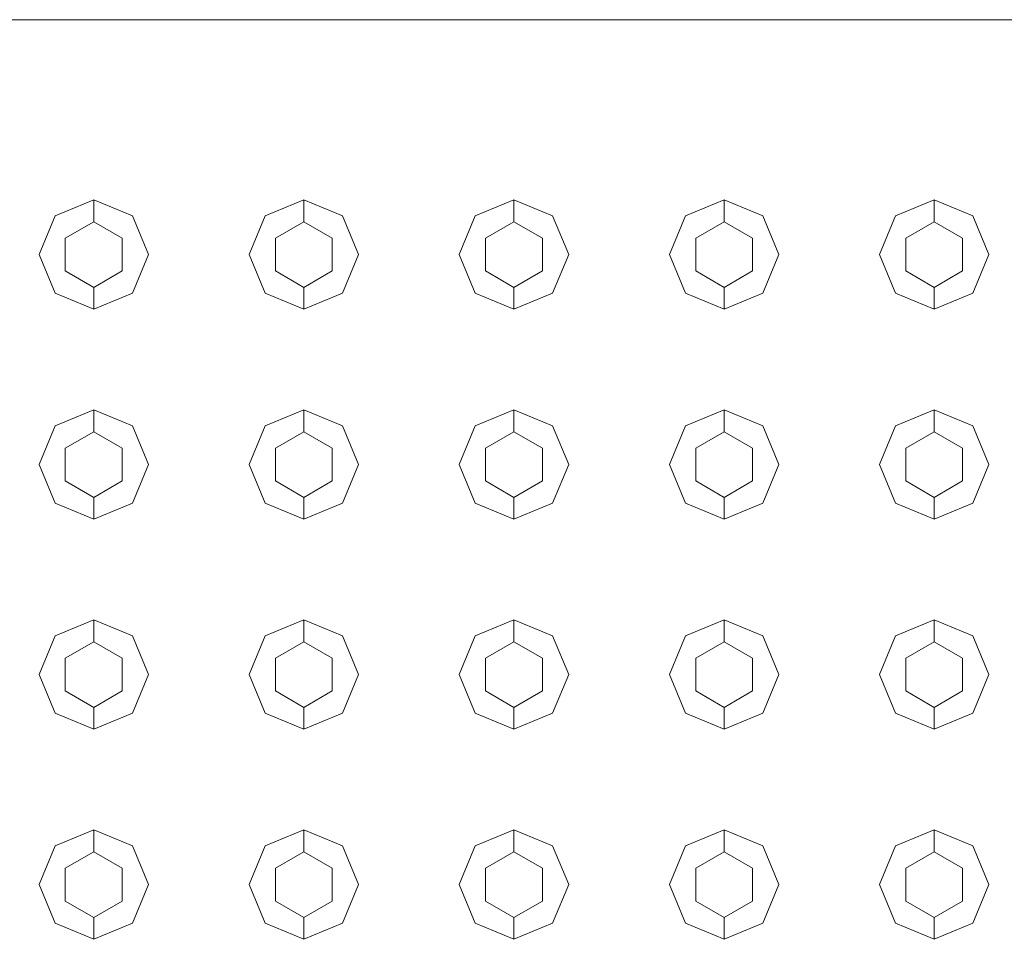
# Model space of a CAD drawing. Header units: millimetres. Extents: x 2 to 902, y -447 to 199.
# Tile 526 of 656: x 25.345 to 25.795, y 152.26 to 152.68. Entities that reach past the tile are written whole.
import ezdxf

# ---------------------------------------------------------------- set-up
doc = ezdxf.new("R2010")
doc.units = ezdxf.units.MM
doc.header["$MEASUREMENT"] = 0
for name, color, linetype, lineweight in [('IFC-Elemento construtivo genérico-Contorno', 253, 'Continuous', 5), ('IFC-Escada-Contorno', 32, 'Continuous', 5), ('IFC-Lance de escada-Contorno', 32, 'Continuous', 5)]:
    doc.layers.add(name, color=color, linetype=linetype, lineweight=lineweight)

msp = doc.modelspace()

# ---------------------------------------------------------------- linework, layer by layer
at = {"layer": 'IFC-Elemento construtivo genérico-Contorno', "color": 7, "lineweight": 5}
for p, q in [((25.36101, 152.59044), (25.37869, 152.59776)), ((25.36101, 152.59044), (25.37869, 152.59776)), ((25.37869, 152.58776), (25.37869, 152.59776)), ((25.37869, 152.59776), (25.39636, 152.59044)), ((25.37869, 152.58776), (25.37869, 152.59776)), ((25.37869, 152.59776), (25.39636, 152.59044)), ((25.45701, 152.59044), (25.47468, 152.59776)), ((25.45701, 152.59044), (25.47468, 152.59776)), ((25.47468, 152.58776), (25.47468, 152.59776)), ((25.47468, 152.59776), (25.49237, 152.59044)), ((25.47468, 152.58776), (25.47468, 152.59776)), ((25.47468, 152.59776), (25.49237, 152.59044)), ((25.55301, 152.59044), (25.57069, 152.59776)), ((25.55301, 152.59044), (25.57069, 152.59776)), ((25.57069, 152.58776), (25.57069, 152.59776)), ((25.57069, 152.59776), (25.58836, 152.59044)), ((25.57069, 152.58776), (25.57069, 152.59776)), ((25.57069, 152.59776), (25.58836, 152.59044)), ((25.64901, 152.59044), (25.66669, 152.59776)), ((25.64901, 152.59044), (25.66669, 152.59776)), ((25.66669, 152.58776), (25.66669, 152.59776)), ((25.66669, 152.59776), (25.68436, 152.59044)), ((25.66669, 152.58776), (25.66669, 152.59776)), ((25.66669, 152.59776), (25.68436, 152.59044)), ((25.74501, 152.59044), (25.76269, 152.59776)), ((25.74501, 152.59044), (25.76269, 152.59776)), ((25.76269, 152.58776), (25.76269, 152.59776)), ((25.76269, 152.59776), (25.78036, 152.59044)), ((25.76269, 152.58776), (25.76269, 152.59776)), ((25.76269, 152.59776), (25.78036, 152.59044)), ((25.35369, 152.57276), (25.36101, 152.59044)), ((25.35369, 152.57276), (25.36101, 152.59044)), ((25.3657, 152.58026), (25.37869, 152.58776)), ((25.3657, 152.58026), (25.37869, 152.58776)), ((25.37869, 152.58776), (25.39168, 152.58026)), ((25.37869, 152.58776), (25.39168, 152.58026)), ((25.39636, 152.59044), (25.40369, 152.57276)), ((25.39636, 152.59044), (25.40369, 152.57276)), ((25.44968, 152.57276), (25.45701, 152.59044)), ((25.44968, 152.57276), (25.45701, 152.59044)), ((25.4617, 152.58026), (25.47468, 152.58776)), ((25.4617, 152.58026), (25.47468, 152.58776)), ((25.47468, 152.58776), (25.48768, 152.58026)), ((25.47468, 152.58776), (25.48768, 152.58026)), ((25.49237, 152.59044), (25.49968, 152.57276)), ((25.49237, 152.59044), (25.49968, 152.57276)), ((25.54569, 152.57276), (25.55301, 152.59044)), ((25.54569, 152.57276), (25.55301, 152.59044)), ((25.5577, 152.58026), (25.57069, 152.58776)), ((25.5577, 152.58026), (25.57069, 152.58776)), ((25.57069, 152.58776), (25.58368, 152.58026)), ((25.57069, 152.58776), (25.58368, 152.58026)), ((25.58836, 152.59044), (25.59569, 152.57276)), ((25.58836, 152.59044), (25.59569, 152.57276)), ((25.64169, 152.57276), (25.64901, 152.59044)), ((25.64169, 152.57276), (25.64901, 152.59044)), ((25.6537, 152.58026), (25.66669, 152.58776)), ((25.6537, 152.58026), (25.66669, 152.58776)), ((25.66669, 152.58776), (25.67968, 152.58026)), ((25.66669, 152.58776), (25.67968, 152.58026)), ((25.68436, 152.59044), (25.69169, 152.57276)), ((25.68436, 152.59044), (25.69169, 152.57276)), ((25.73769, 152.57276), (25.74501, 152.59044)), ((25.73769, 152.57276), (25.74501, 152.59044)), ((25.74969, 152.58026), (25.76269, 152.58776)), ((25.74969, 152.58026), (25.76269, 152.58776)), ((25.76269, 152.58776), (25.77568, 152.58026)), ((25.76269, 152.58776), (25.77568, 152.58026)), ((25.78036, 152.59044), (25.78769, 152.57276)), ((25.78036, 152.59044), (25.78769, 152.57276)), ((25.3657, 152.56526), (25.3657, 152.58026)), ((25.3657, 152.56526), (25.3657, 152.58026)), ((25.39168, 152.56526), (25.39168, 152.58026)), ((25.39168, 152.56526), (25.39168, 152.58026)), ((25.4617, 152.56526), (25.4617, 152.58026)), ((25.4617, 152.56526), (25.4617, 152.58026)), ((25.48768, 152.56526), (25.48768, 152.58026)), ((25.48768, 152.56526), (25.48768, 152.58026)), ((25.5577, 152.56526), (25.5577, 152.58026)), ((25.5577, 152.56526), (25.5577, 152.58026)), ((25.58368, 152.56526), (25.58368, 152.58026)), ((25.58368, 152.56526), (25.58368, 152.58026)), ((25.6537, 152.56526), (25.6537, 152.58026)), ((25.6537, 152.56526), (25.6537, 152.58026)), ((25.67968, 152.56526), (25.67968, 152.58026)), ((25.67968, 152.56526), (25.67968, 152.58026)), ((25.74969, 152.56526), (25.74969, 152.58026)), ((25.74969, 152.56526), (25.74969, 152.58026)), ((25.77568, 152.56526), (25.77568, 152.58026)), ((25.77568, 152.56526), (25.77568, 152.58026)), ((25.35369, 152.57276), (25.36101, 152.55508)), ((25.35369, 152.57276), (25.36101, 152.55508)), ((25.39636, 152.55508), (25.40369, 152.57276)), ((25.39636, 152.55508), (25.40369, 152.57276)), ((25.44968, 152.57276), (25.45701, 152.55508)), ((25.44968, 152.57276), (25.45701, 152.55508)), ((25.49237, 152.55508), (25.49968, 152.57276)), ((25.49237, 152.55508), (25.49968, 152.57276)), ((25.54569, 152.57276), (25.55301, 152.55508)), ((25.54569, 152.57276), (25.55301, 152.55508)), ((25.58836, 152.55508), (25.59569, 152.57276)), ((25.58836, 152.55508), (25.59569, 152.57276)), ((25.64169, 152.57276), (25.64901, 152.55508)), ((25.64169, 152.57276), (25.64901, 152.55508)), ((25.68436, 152.55508), (25.69169, 152.57276)), ((25.68436, 152.55508), (25.69169, 152.57276)), ((25.73769, 152.57276), (25.74501, 152.55508)), ((25.73769, 152.57276), (25.74501, 152.55508)), ((25.78036, 152.55508), (25.78769, 152.57276)), ((25.78036, 152.55508), (25.78769, 152.57276)), ((25.3657, 152.56526), (25.37869, 152.55776)), ((25.3657, 152.56526), (25.37869, 152.55776)), ((25.37869, 152.55776), (25.39168, 152.56526)), ((25.37869, 152.55776), (25.39168, 152.56526)), ((25.4617, 152.56526), (25.47468, 152.55776)), ((25.4617, 152.56526), (25.47468, 152.55776)), ((25.47468, 152.55776), (25.48768, 152.56526)), ((25.47468, 152.55776), (25.48768, 152.56526)), ((25.5577, 152.56526), (25.57069, 152.55776)), ((25.5577, 152.56526), (25.57069, 152.55776)), ((25.57069, 152.55776), (25.58368, 152.56526)), ((25.57069, 152.55776), (25.58368, 152.56526)), ((25.6537, 152.56526), (25.66669, 152.55776)), ((25.6537, 152.56526), (25.66669, 152.55776)), ((25.66669, 152.55776), (25.67968, 152.56526)), ((25.66669, 152.55776), (25.67968, 152.56526)), ((25.74969, 152.56526), (25.76269, 152.55776)), ((25.74969, 152.56526), (25.76269, 152.55776)), ((25.76269, 152.55776), (25.77568, 152.56526)), ((25.76269, 152.55776), (25.77568, 152.56526)), ((25.36101, 152.55508), (25.37869, 152.54776)), ((25.36101, 152.55508), (25.37869, 152.54776)), ((25.37869, 152.54776), (25.37869, 152.55776)), ((25.37869, 152.54776), (25.37869, 152.55776)), ((25.37869, 152.54776), (25.39636, 152.55508)), ((25.37869, 152.54776), (25.39636, 152.55508)), ((25.45701, 152.55508), (25.47468, 152.54776)), ((25.45701, 152.55508), (25.47468, 152.54776)), ((25.47468, 152.54776), (25.47468, 152.55776)), ((25.47468, 152.54776), (25.47468, 152.55776)), ((25.47468, 152.54776), (25.49237, 152.55508)), ((25.47468, 152.54776), (25.49237, 152.55508)), ((25.55301, 152.55508), (25.57069, 152.54776)), ((25.55301, 152.55508), (25.57069, 152.54776)), ((25.57069, 152.54776), (25.57069, 152.55776)), ((25.57069, 152.54776), (25.57069, 152.55776)), ((25.57069, 152.54776), (25.58836, 152.55508)), ((25.57069, 152.54776), (25.58836, 152.55508)), ((25.64901, 152.55508), (25.66669, 152.54776)), ((25.64901, 152.55508), (25.66669, 152.54776)), ((25.66669, 152.54776), (25.66669, 152.55776)), ((25.66669, 152.54776), (25.66669, 152.55776)), ((25.66669, 152.54776), (25.68436, 152.55508)), ((25.66669, 152.54776), (25.68436, 152.55508)), ((25.74501, 152.55508), (25.76269, 152.54776)), ((25.74501, 152.55508), (25.76269, 152.54776)), ((25.76269, 152.54776), (25.76269, 152.55776)), ((25.76269, 152.54776), (25.76269, 152.55776)), ((25.76269, 152.54776), (25.78036, 152.55508)), ((25.76269, 152.54776), (25.78036, 152.55508)), ((25.36101, 152.49444), (25.37869, 152.50176)), ((25.36101, 152.49444), (25.37869, 152.50176)), ((25.37869, 152.49176), (25.37869, 152.50176)), ((25.37869, 152.50176), (25.39636, 152.49444)), ((25.37869, 152.49176), (25.37869, 152.50176)), ((25.37869, 152.50176), (25.39636, 152.49444)), ((25.45701, 152.49444), (25.47468, 152.50176)), ((25.45701, 152.49444), (25.47468, 152.50176)), ((25.47468, 152.49176), (25.47468, 152.50176)), ((25.47468, 152.50176), (25.49237, 152.49444)), ((25.47468, 152.49176), (25.47468, 152.50176)), ((25.47468, 152.50176), (25.49237, 152.49444)), ((25.55301, 152.49444), (25.57069, 152.50176)), ((25.55301, 152.49444), (25.57069, 152.50176)), ((25.57069, 152.49176), (25.57069, 152.50176)), ((25.57069, 152.50176), (25.58836, 152.49444)), ((25.57069, 152.49176), (25.57069, 152.50176)), ((25.57069, 152.50176), (25.58836, 152.49444)), ((25.64901, 152.49444), (25.66669, 152.50176)), ((25.64901, 152.49444), (25.66669, 152.50176)), ((25.66669, 152.49176), (25.66669, 152.50176)), ((25.66669, 152.50176), (25.68436, 152.49444)), ((25.66669, 152.49176), (25.66669, 152.50176)), ((25.66669, 152.50176), (25.68436, 152.49444)), ((25.74501, 152.49444), (25.76269, 152.50176)), ((25.74501, 152.49444), (25.76269, 152.50176)), ((25.76269, 152.49176), (25.76269, 152.50176)), ((25.76269, 152.50176), (25.78036, 152.49444)), ((25.76269, 152.49176), (25.76269, 152.50176)), ((25.76269, 152.50176), (25.78036, 152.49444)), ((25.35369, 152.47676), (25.36101, 152.49444)), ((25.35369, 152.47676), (25.36101, 152.49444)), ((25.3657, 152.48426), (25.37869, 152.49176)), ((25.3657, 152.48426), (25.37869, 152.49176)), ((25.37869, 152.49176), (25.39168, 152.48426)), ((25.37869, 152.49176), (25.39168, 152.48426)), ((25.39636, 152.49444), (25.40369, 152.47676)), ((25.39636, 152.49444), (25.40369, 152.47676)), ((25.44968, 152.47676), (25.45701, 152.49444)), ((25.44968, 152.47676), (25.45701, 152.49444)), ((25.4617, 152.48426), (25.47468, 152.49176)), ((25.4617, 152.48426), (25.47468, 152.49176)), ((25.47468, 152.49176), (25.48768, 152.48426)), ((25.47468, 152.49176), (25.48768, 152.48426)), ((25.49237, 152.49444), (25.49968, 152.47676)), ((25.49237, 152.49444), (25.49968, 152.47676)), ((25.54569, 152.47676), (25.55301, 152.49444)), ((25.54569, 152.47676), (25.55301, 152.49444)), ((25.5577, 152.48426), (25.57069, 152.49176)), ((25.5577, 152.48426), (25.57069, 152.49176)), ((25.57069, 152.49176), (25.58368, 152.48426)), ((25.57069, 152.49176), (25.58368, 152.48426)), ((25.58836, 152.49444), (25.59569, 152.47676)), ((25.58836, 152.49444), (25.59569, 152.47676)), ((25.64169, 152.47676), (25.64901, 152.49444)), ((25.64169, 152.47676), (25.64901, 152.49444)), ((25.6537, 152.48426), (25.66669, 152.49176)), ((25.6537, 152.48426), (25.66669, 152.49176)), ((25.66669, 152.49176), (25.67968, 152.48426)), ((25.66669, 152.49176), (25.67968, 152.48426)), ((25.68436, 152.49444), (25.69169, 152.47676)), ((25.68436, 152.49444), (25.69169, 152.47676)), ((25.73769, 152.47676), (25.74501, 152.49444)), ((25.73769, 152.47676), (25.74501, 152.49444)), ((25.74969, 152.48426), (25.76269, 152.49176)), ((25.74969, 152.48426), (25.76269, 152.49176)), ((25.76269, 152.49176), (25.77568, 152.48426)), ((25.76269, 152.49176), (25.77568, 152.48426)), ((25.78036, 152.49444), (25.78769, 152.47676)), ((25.78036, 152.49444), (25.78769, 152.47676)), ((25.3657, 152.46926), (25.3657, 152.48426)), ((25.3657, 152.46926), (25.3657, 152.48426)), ((25.39168, 152.46926), (25.39168, 152.48426)), ((25.39168, 152.46926), (25.39168, 152.48426)), ((25.4617, 152.46926), (25.4617, 152.48426)), ((25.4617, 152.46926), (25.4617, 152.48426)), ((25.48768, 152.46926), (25.48768, 152.48426)), ((25.48768, 152.46926), (25.48768, 152.48426)), ((25.5577, 152.46926), (25.5577, 152.48426)), ((25.5577, 152.46926), (25.5577, 152.48426)), ((25.58368, 152.46926), (25.58368, 152.48426)), ((25.58368, 152.46926), (25.58368, 152.48426)), ((25.6537, 152.46926), (25.6537, 152.48426)), ((25.6537, 152.46926), (25.6537, 152.48426)), ((25.67968, 152.46926), (25.67968, 152.48426)), ((25.67968, 152.46926), (25.67968, 152.48426)), ((25.74969, 152.46926), (25.74969, 152.48426)), ((25.74969, 152.46926), (25.74969, 152.48426)), ((25.77568, 152.46926), (25.77568, 152.48426)), ((25.77568, 152.46926), (25.77568, 152.48426)), ((25.35369, 152.47676), (25.36101, 152.45909)), ((25.35369, 152.47676), (25.36101, 152.45909)), ((25.39636, 152.45909), (25.40369, 152.47676)), ((25.39636, 152.45909), (25.40369, 152.47676)), ((25.44968, 152.47676), (25.45701, 152.45909)), ((25.44968, 152.47676), (25.45701, 152.45909)), ((25.49237, 152.45909), (25.49968, 152.47676)), ((25.49237, 152.45909), (25.49968, 152.47676)), ((25.54569, 152.47676), (25.55301, 152.45909)), ((25.54569, 152.47676), (25.55301, 152.45909)), ((25.58836, 152.45909), (25.59569, 152.47676)), ((25.58836, 152.45909), (25.59569, 152.47676)), ((25.64169, 152.47676), (25.64901, 152.45909)), ((25.64169, 152.47676), (25.64901, 152.45909)), ((25.68436, 152.45909), (25.69169, 152.47676)), ((25.68436, 152.45909), (25.69169, 152.47676)), ((25.73769, 152.47676), (25.74501, 152.45909)), ((25.73769, 152.47676), (25.74501, 152.45909)), ((25.78036, 152.45909), (25.78769, 152.47676)), ((25.78036, 152.45909), (25.78769, 152.47676)), ((25.3657, 152.46926), (25.37869, 152.46176)), ((25.3657, 152.46926), (25.37869, 152.46176)), ((25.37869, 152.46176), (25.39168, 152.46926)), ((25.37869, 152.46176), (25.39168, 152.46926)), ((25.4617, 152.46926), (25.47468, 152.46176)), ((25.4617, 152.46926), (25.47468, 152.46176)), ((25.47468, 152.46176), (25.48768, 152.46926)), ((25.47468, 152.46176), (25.48768, 152.46926)), ((25.5577, 152.46926), (25.57069, 152.46176)), ((25.5577, 152.46926), (25.57069, 152.46176)), ((25.57069, 152.46176), (25.58368, 152.46926)), ((25.57069, 152.46176), (25.58368, 152.46926)), ((25.6537, 152.46926), (25.66669, 152.46176)), ((25.6537, 152.46926), (25.66669, 152.46176)), ((25.66669, 152.46176), (25.67968, 152.46926)), ((25.66669, 152.46176), (25.67968, 152.46926)), ((25.74969, 152.46926), (25.76269, 152.46176)), ((25.74969, 152.46926), (25.76269, 152.46176)), ((25.76269, 152.46176), (25.77568, 152.46926)), ((25.76269, 152.46176), (25.77568, 152.46926)), ((25.37869, 152.45176), (25.37869, 152.46176)), ((25.37869, 152.45176), (25.37869, 152.46176)), ((25.47468, 152.45176), (25.47468, 152.46176)), ((25.47468, 152.45176), (25.47468, 152.46176)), ((25.57069, 152.45176), (25.57069, 152.46176)), ((25.57069, 152.45176), (25.57069, 152.46176)), ((25.66669, 152.45176), (25.66669, 152.46176)), ((25.66669, 152.45176), (25.66669, 152.46176)), ((25.76269, 152.45176), (25.76269, 152.46176)), ((25.76269, 152.45176), (25.76269, 152.46176)), ((25.36101, 152.45909), (25.37869, 152.45176)), ((25.36101, 152.45909), (25.37869, 152.45176)), ((25.37869, 152.45176), (25.39636, 152.45909)), ((25.37869, 152.45176), (25.39636, 152.45909)), ((25.45701, 152.45909), (25.47468, 152.45176)), ((25.45701, 152.45909), (25.47468, 152.45176)), ((25.47468, 152.45176), (25.49237, 152.45909)), ((25.47468, 152.45176), (25.49237, 152.45909)), ((25.55301, 152.45909), (25.57069, 152.45176)), ((25.55301, 152.45909), (25.57069, 152.45176)), ((25.57069, 152.45176), (25.58836, 152.45909)), ((25.57069, 152.45176), (25.58836, 152.45909)), ((25.64901, 152.45909), (25.66669, 152.45176)), ((25.64901, 152.45909), (25.66669, 152.45176)), ((25.66669, 152.45176), (25.68436, 152.45909)), ((25.66669, 152.45176), (25.68436, 152.45909)), ((25.74501, 152.45909), (25.76269, 152.45176)), ((25.74501, 152.45909), (25.76269, 152.45176)), ((25.76269, 152.45176), (25.78036, 152.45909)), ((25.76269, 152.45176), (25.78036, 152.45909)), ((25.36101, 152.39844), (25.37869, 152.40577)), ((25.36101, 152.39844), (25.37869, 152.40577)), ((25.37869, 152.39577), (25.37869, 152.40577)), ((25.37869, 152.40577), (25.39636, 152.39844)), ((25.37869, 152.39577), (25.37869, 152.40577)), ((25.37869, 152.40577), (25.39636, 152.39844)), ((25.45701, 152.39844), (25.47468, 152.40577)), ((25.45701, 152.39844), (25.47468, 152.40577)), ((25.47468, 152.39577), (25.47468, 152.40577)), ((25.47468, 152.40577), (25.49237, 152.39844)), ((25.47468, 152.39577), (25.47468, 152.40577)), ((25.47468, 152.40577), (25.49237, 152.39844)), ((25.55301, 152.39844), (25.57069, 152.40577)), ((25.55301, 152.39844), (25.57069, 152.40577)), ((25.57069, 152.39577), (25.57069, 152.40577)), ((25.57069, 152.40577), (25.58836, 152.39844)), ((25.57069, 152.39577), (25.57069, 152.40577)), ((25.57069, 152.40577), (25.58836, 152.39844)), ((25.64901, 152.39844), (25.66669, 152.40577)), ((25.64901, 152.39844), (25.66669, 152.40577)), ((25.66669, 152.39577), (25.66669, 152.40577)), ((25.66669, 152.40577), (25.68436, 152.39844)), ((25.66669, 152.39577), (25.66669, 152.40577)), ((25.66669, 152.40577), (25.68436, 152.39844)), ((25.74501, 152.39844), (25.76269, 152.40577)), ((25.74501, 152.39844), (25.76269, 152.40577)), ((25.76269, 152.39577), (25.76269, 152.40577)), ((25.76269, 152.40577), (25.78036, 152.39844)), ((25.76269, 152.39577), (25.76269, 152.40577)), ((25.76269, 152.40577), (25.78036, 152.39844)), ((25.35369, 152.38077), (25.36101, 152.39844)), ((25.35369, 152.38077), (25.36101, 152.39844)), ((25.39636, 152.39844), (25.40369, 152.38077)), ((25.39636, 152.39844), (25.40369, 152.38077)), ((25.44968, 152.38077), (25.45701, 152.39844)), ((25.44968, 152.38077), (25.45701, 152.39844)), ((25.49237, 152.39844), (25.49968, 152.38077)), ((25.49237, 152.39844), (25.49968, 152.38077)), ((25.54569, 152.38077), (25.55301, 152.39844)), ((25.54569, 152.38077), (25.55301, 152.39844)), ((25.58836, 152.39844), (25.59569, 152.38077)), ((25.58836, 152.39844), (25.59569, 152.38077)), ((25.64169, 152.38077), (25.64901, 152.39844)), ((25.64169, 152.38077), (25.64901, 152.39844)), ((25.68436, 152.39844), (25.69169, 152.38077)), ((25.68436, 152.39844), (25.69169, 152.38077)), ((25.73769, 152.38077), (25.74501, 152.39844)), ((25.73769, 152.38077), (25.74501, 152.39844)), ((25.78036, 152.39844), (25.78769, 152.38077)), ((25.78036, 152.39844), (25.78769, 152.38077)), ((25.3657, 152.38827), (25.37869, 152.39577)), ((25.3657, 152.38827), (25.37869, 152.39577)), ((25.37869, 152.39577), (25.39168, 152.38827)), ((25.37869, 152.39577), (25.39168, 152.38827)), ((25.4617, 152.38827), (25.47468, 152.39577)), ((25.4617, 152.38827), (25.47468, 152.39577)), ((25.47468, 152.39577), (25.48768, 152.38827)), ((25.47468, 152.39577), (25.48768, 152.38827)), ((25.5577, 152.38827), (25.57069, 152.39577)), ((25.5577, 152.38827), (25.57069, 152.39577)), ((25.57069, 152.39577), (25.58368, 152.38827)), ((25.57069, 152.39577), (25.58368, 152.38827)), ((25.6537, 152.38827), (25.66669, 152.39577)), ((25.6537, 152.38827), (25.66669, 152.39577)), ((25.66669, 152.39577), (25.67968, 152.38827)), ((25.66669, 152.39577), (25.67968, 152.38827)), ((25.74969, 152.38827), (25.76269, 152.39577)), ((25.74969, 152.38827), (25.76269, 152.39577)), ((25.76269, 152.39577), (25.77568, 152.38827)), ((25.76269, 152.39577), (25.77568, 152.38827)), ((25.3657, 152.37327), (25.3657, 152.38827)), ((25.3657, 152.37327), (25.3657, 152.38827)), ((25.39168, 152.37327), (25.39168, 152.38827)), ((25.39168, 152.37327), (25.39168, 152.38827)), ((25.4617, 152.37327), (25.4617, 152.38827)), ((25.4617, 152.37327), (25.4617, 152.38827)), ((25.48768, 152.37327), (25.48768, 152.38827)), ((25.48768, 152.37327), (25.48768, 152.38827)), ((25.5577, 152.37327), (25.5577, 152.38827)), ((25.5577, 152.37327), (25.5577, 152.38827)), ((25.58368, 152.37327), (25.58368, 152.38827)), ((25.58368, 152.37327), (25.58368, 152.38827)), ((25.6537, 152.37327), (25.6537, 152.38827)), ((25.6537, 152.37327), (25.6537, 152.38827)), ((25.67968, 152.37327), (25.67968, 152.38827)), ((25.67968, 152.37327), (25.67968, 152.38827)), ((25.74969, 152.37327), (25.74969, 152.38827)), ((25.74969, 152.37327), (25.74969, 152.38827)), ((25.77568, 152.37327), (25.77568, 152.38827)), ((25.77568, 152.37327), (25.77568, 152.38827)), ((25.35369, 152.38077), (25.36101, 152.36308)), ((25.35369, 152.38077), (25.36101, 152.36308)), ((25.39636, 152.36308), (25.40369, 152.38077)), ((25.39636, 152.36308), (25.40369, 152.38077)), ((25.44968, 152.38077), (25.45701, 152.36308)), ((25.44968, 152.38077), (25.45701, 152.36308)), ((25.49237, 152.36308), (25.49968, 152.38077)), ((25.49237, 152.36308), (25.49968, 152.38077)), ((25.54569, 152.38077), (25.55301, 152.36308)), ((25.54569, 152.38077), (25.55301, 152.36308)), ((25.58836, 152.36308), (25.59569, 152.38077)), ((25.58836, 152.36308), (25.59569, 152.38077)), ((25.64169, 152.38077), (25.64901, 152.36308)), ((25.64169, 152.38077), (25.64901, 152.36308)), ((25.68436, 152.36308), (25.69169, 152.38077)), ((25.68436, 152.36308), (25.69169, 152.38077)), ((25.73769, 152.38077), (25.74501, 152.36308)), ((25.73769, 152.38077), (25.74501, 152.36308)), ((25.78036, 152.36308), (25.78769, 152.38077)), ((25.78036, 152.36308), (25.78769, 152.38077)), ((25.3657, 152.37327), (25.37869, 152.36577)), ((25.3657, 152.37327), (25.37869, 152.36577)), ((25.37869, 152.36577), (25.39168, 152.37327)), ((25.37869, 152.36577), (25.39168, 152.37327)), ((25.4617, 152.37327), (25.47468, 152.36577)), ((25.4617, 152.37327), (25.47468, 152.36577)), ((25.47468, 152.36577), (25.48768, 152.37327)), ((25.47468, 152.36577), (25.48768, 152.37327)), ((25.5577, 152.37327), (25.57069, 152.36577)), ((25.5577, 152.37327), (25.57069, 152.36577)), ((25.57069, 152.36577), (25.58368, 152.37327)), ((25.57069, 152.36577), (25.58368, 152.37327)), ((25.6537, 152.37327), (25.66669, 152.36577)), ((25.6537, 152.37327), (25.66669, 152.36577)), ((25.66669, 152.36577), (25.67968, 152.37327)), ((25.66669, 152.36577), (25.67968, 152.37327)), ((25.74969, 152.37327), (25.76269, 152.36577)), ((25.74969, 152.37327), (25.76269, 152.36577)), ((25.76269, 152.36577), (25.77568, 152.37327)), ((25.76269, 152.36577), (25.77568, 152.37327)), ((25.37869, 152.35577), (25.37869, 152.36577)), ((25.37869, 152.35577), (25.37869, 152.36577)), ((25.47468, 152.35577), (25.47468, 152.36577)), ((25.47468, 152.35577), (25.47468, 152.36577)), ((25.57069, 152.35577), (25.57069, 152.36577)), ((25.57069, 152.35577), (25.57069, 152.36577)), ((25.66669, 152.35577), (25.66669, 152.36577)), ((25.66669, 152.35577), (25.66669, 152.36577)), ((25.76269, 152.35577), (25.76269, 152.36577)), ((25.76269, 152.35577), (25.76269, 152.36577)), ((25.36101, 152.36308), (25.37869, 152.35577)), ((25.36101, 152.36308), (25.37869, 152.35577)), ((25.37869, 152.35577), (25.39636, 152.36308)), ((25.37869, 152.35577), (25.39636, 152.36308)), ((25.45701, 152.36308), (25.47468, 152.35577)), ((25.45701, 152.36308), (25.47468, 152.35577)), ((25.47468, 152.35577), (25.49237, 152.36308)), ((25.47468, 152.35577), (25.49237, 152.36308)), ((25.55301, 152.36308), (25.57069, 152.35577)), ((25.55301, 152.36308), (25.57069, 152.35577)), ((25.57069, 152.35577), (25.58836, 152.36308)), ((25.57069, 152.35577), (25.58836, 152.36308)), ((25.64901, 152.36308), (25.66669, 152.35577)), ((25.64901, 152.36308), (25.66669, 152.35577)), ((25.66669, 152.35577), (25.68436, 152.36308)), ((25.66669, 152.35577), (25.68436, 152.36308)), ((25.74501, 152.36308), (25.76269, 152.35577)), ((25.74501, 152.36308), (25.76269, 152.35577)), ((25.76269, 152.35577), (25.78036, 152.36308)), ((25.76269, 152.35577), (25.78036, 152.36308)), ((25.36101, 152.30244), (25.37869, 152.30976)), ((25.36101, 152.30244), (25.37869, 152.30976)), ((25.37869, 152.29976), (25.37869, 152.30976)), ((25.37869, 152.30976), (25.39636, 152.30244)), ((25.37869, 152.29976), (25.37869, 152.30976)), ((25.37869, 152.30976), (25.39636, 152.30244)), ((25.45701, 152.30244), (25.47468, 152.30976)), ((25.45701, 152.30244), (25.47468, 152.30976)), ((25.47468, 152.29976), (25.47468, 152.30976)), ((25.47468, 152.30976), (25.49237, 152.30244)), ((25.47468, 152.29976), (25.47468, 152.30976)), ((25.47468, 152.30976), (25.49237, 152.30244)), ((25.55301, 152.30244), (25.57069, 152.30976)), ((25.55301, 152.30244), (25.57069, 152.30976)), ((25.57069, 152.29976), (25.57069, 152.30976)), ((25.57069, 152.30976), (25.58836, 152.30244)), ((25.57069, 152.29976), (25.57069, 152.30976)), ((25.57069, 152.30976), (25.58836, 152.30244)), ((25.64901, 152.30244), (25.66669, 152.30976)), ((25.64901, 152.30244), (25.66669, 152.30976)), ((25.66669, 152.29976), (25.66669, 152.30976)), ((25.66669, 152.30976), (25.68436, 152.30244)), ((25.66669, 152.29976), (25.66669, 152.30976)), ((25.66669, 152.30976), (25.68436, 152.30244)), ((25.74501, 152.30244), (25.76269, 152.30976)), ((25.74501, 152.30244), (25.76269, 152.30976)), ((25.76269, 152.29976), (25.76269, 152.30976)), ((25.76269, 152.30976), (25.78036, 152.30244)), ((25.76269, 152.29976), (25.76269, 152.30976)), ((25.76269, 152.30976), (25.78036, 152.30244)), ((25.35369, 152.28476), (25.36101, 152.30244)), ((25.35369, 152.28476), (25.36101, 152.30244)), ((25.3657, 152.29226), (25.37869, 152.29976)), ((25.3657, 152.29226), (25.37869, 152.29976)), ((25.37869, 152.29976), (25.39168, 152.29226)), ((25.37869, 152.29976), (25.39168, 152.29226)), ((25.39636, 152.30244), (25.40369, 152.28476)), ((25.39636, 152.30244), (25.40369, 152.28476)), ((25.44968, 152.28476), (25.45701, 152.30244)), ((25.44968, 152.28476), (25.45701, 152.30244)), ((25.4617, 152.29226), (25.47468, 152.29976)), ((25.4617, 152.29226), (25.47468, 152.29976)), ((25.47468, 152.29976), (25.48768, 152.29226)), ((25.47468, 152.29976), (25.48768, 152.29226)), ((25.49237, 152.30244), (25.49968, 152.28476)), ((25.49237, 152.30244), (25.49968, 152.28476)), ((25.54569, 152.28476), (25.55301, 152.30244)), ((25.54569, 152.28476), (25.55301, 152.30244)), ((25.5577, 152.29226), (25.57069, 152.29976)), ((25.5577, 152.29226), (25.57069, 152.29976)), ((25.57069, 152.29976), (25.58368, 152.29226)), ((25.57069, 152.29976), (25.58368, 152.29226)), ((25.58836, 152.30244), (25.59569, 152.28476)), ((25.58836, 152.30244), (25.59569, 152.28476)), ((25.64169, 152.28476), (25.64901, 152.30244)), ((25.64169, 152.28476), (25.64901, 152.30244)), ((25.6537, 152.29226), (25.66669, 152.29976)), ((25.6537, 152.29226), (25.66669, 152.29976)), ((25.66669, 152.29976), (25.67968, 152.29226)), ((25.66669, 152.29976), (25.67968, 152.29226)), ((25.68436, 152.30244), (25.69169, 152.28476)), ((25.68436, 152.30244), (25.69169, 152.28476)), ((25.73769, 152.28476), (25.74501, 152.30244)), ((25.73769, 152.28476), (25.74501, 152.30244)), ((25.74969, 152.29226), (25.76269, 152.29976)), ((25.74969, 152.29226), (25.76269, 152.29976)), ((25.76269, 152.29976), (25.77568, 152.29226)), ((25.76269, 152.29976), (25.77568, 152.29226)), ((25.78036, 152.30244), (25.78769, 152.28476)), ((25.78036, 152.30244), (25.78769, 152.28476)), ((25.3657, 152.27726), (25.3657, 152.29226)), ((25.3657, 152.27726), (25.3657, 152.29226)), ((25.39168, 152.27726), (25.39168, 152.29226)), ((25.39168, 152.27726), (25.39168, 152.29226)), ((25.4617, 152.27726), (25.4617, 152.29226)), ((25.4617, 152.27726), (25.4617, 152.29226)), ((25.48768, 152.27726), (25.48768, 152.29226)), ((25.48768, 152.27726), (25.48768, 152.29226)), ((25.5577, 152.27726), (25.5577, 152.29226)), ((25.5577, 152.27726), (25.5577, 152.29226)), ((25.58368, 152.27726), (25.58368, 152.29226)), ((25.58368, 152.27726), (25.58368, 152.29226)), ((25.6537, 152.27726), (25.6537, 152.29226)), ((25.6537, 152.27726), (25.6537, 152.29226)), ((25.67968, 152.27726), (25.67968, 152.29226)), ((25.67968, 152.27726), (25.67968, 152.29226)), ((25.74969, 152.27726), (25.74969, 152.29226)), ((25.74969, 152.27726), (25.74969, 152.29226)), ((25.77568, 152.27726), (25.77568, 152.29226)), ((25.77568, 152.27726), (25.77568, 152.29226)), ((25.35369, 152.28476), (25.36101, 152.26708)), ((25.35369, 152.28476), (25.36101, 152.26708)), ((25.39636, 152.26708), (25.40369, 152.28476)), ((25.39636, 152.26708), (25.40369, 152.28476)), ((25.44968, 152.28476), (25.45701, 152.26708)), ((25.44968, 152.28476), (25.45701, 152.26708)), ((25.49237, 152.26708), (25.49968, 152.28476)), ((25.49237, 152.26708), (25.49968, 152.28476)), ((25.54569, 152.28476), (25.55301, 152.26708)), ((25.54569, 152.28476), (25.55301, 152.26708)), ((25.58836, 152.26708), (25.59569, 152.28476)), ((25.58836, 152.26708), (25.59569, 152.28476)), ((25.64169, 152.28476), (25.64901, 152.26708)), ((25.64169, 152.28476), (25.64901, 152.26708)), ((25.68436, 152.26708), (25.69169, 152.28476)), ((25.68436, 152.26708), (25.69169, 152.28476)), ((25.73769, 152.28476), (25.74501, 152.26708)), ((25.73769, 152.28476), (25.74501, 152.26708)), ((25.78036, 152.26708), (25.78769, 152.28476)), ((25.78036, 152.26708), (25.78769, 152.28476)), ((25.3657, 152.27726), (25.37869, 152.26976)), ((25.3657, 152.27726), (25.37869, 152.26976)), ((25.37869, 152.26976), (25.39168, 152.27726)), ((25.37869, 152.26976), (25.39168, 152.27726)), ((25.4617, 152.27726), (25.47468, 152.26976)), ((25.4617, 152.27726), (25.47468, 152.26976)), ((25.47468, 152.26976), (25.48768, 152.27726)), ((25.47468, 152.26976), (25.48768, 152.27726)), ((25.5577, 152.27726), (25.57069, 152.26976)), ((25.5577, 152.27726), (25.57069, 152.26976)), ((25.57069, 152.26976), (25.58368, 152.27726)), ((25.57069, 152.26976), (25.58368, 152.27726)), ((25.6537, 152.27726), (25.66669, 152.26976)), ((25.6537, 152.27726), (25.66669, 152.26976)), ((25.66669, 152.26976), (25.67968, 152.27726)), ((25.66669, 152.26976), (25.67968, 152.27726)), ((25.74969, 152.27726), (25.76269, 152.26976)), ((25.74969, 152.27726), (25.76269, 152.26976)), ((25.76269, 152.26976), (25.77568, 152.27726)), ((25.76269, 152.26976), (25.77568, 152.27726)), ((25.36101, 152.26708), (25.37869, 152.25976)), ((25.36101, 152.26708), (25.37869, 152.25976)), ((25.37869, 152.25976), (25.37869, 152.26976)), ((25.37869, 152.25976), (25.37869, 152.26976)), ((25.37869, 152.25976), (25.39636, 152.26708)), ((25.37869, 152.25976), (25.39636, 152.26708)), ((25.45701, 152.26708), (25.47468, 152.25976)), ((25.45701, 152.26708), (25.47468, 152.25976)), ((25.47468, 152.25976), (25.47468, 152.26976)), ((25.47468, 152.25976), (25.47468, 152.26976)), ((25.47468, 152.25976), (25.49237, 152.26708)), ((25.47468, 152.25976), (25.49237, 152.26708)), ((25.55301, 152.26708), (25.57069, 152.25976)), ((25.55301, 152.26708), (25.57069, 152.25976)), ((25.57069, 152.25976), (25.57069, 152.26976)), ((25.57069, 152.25976), (25.57069, 152.26976)), ((25.57069, 152.25976), (25.58836, 152.26708)), ((25.57069, 152.25976), (25.58836, 152.26708)), ((25.64901, 152.26708), (25.66669, 152.25976)), ((25.64901, 152.26708), (25.66669, 152.25976)), ((25.66669, 152.25976), (25.66669, 152.26976)), ((25.66669, 152.25976), (25.66669, 152.26976)), ((25.66669, 152.25976), (25.68436, 152.26708)), ((25.66669, 152.25976), (25.68436, 152.26708)), ((25.74501, 152.26708), (25.76269, 152.25976)), ((25.74501, 152.26708), (25.76269, 152.25976)), ((25.76269, 152.25976), (25.76269, 152.26976)), ((25.76269, 152.25976), (25.76269, 152.26976)), ((25.76269, 152.25976), (25.78036, 152.26708)), ((25.76269, 152.25976), (25.78036, 152.26708))]:
    msp.add_line(p, q, dxfattribs=at)
at = {"layer": 'IFC-Escada-Contorno', "color": 7, "lineweight": 5}
msp.add_line((23.67042, 152.6801), (27.59371, 152.6801), dxfattribs=at)
at = {"layer": 'IFC-Lance de escada-Contorno', "color": 7, "lineweight": 5}
msp.add_line((23.67042, 152.6801), (27.55254, 152.6801), dxfattribs=at)

doc.saveas('drawing.dxf')
